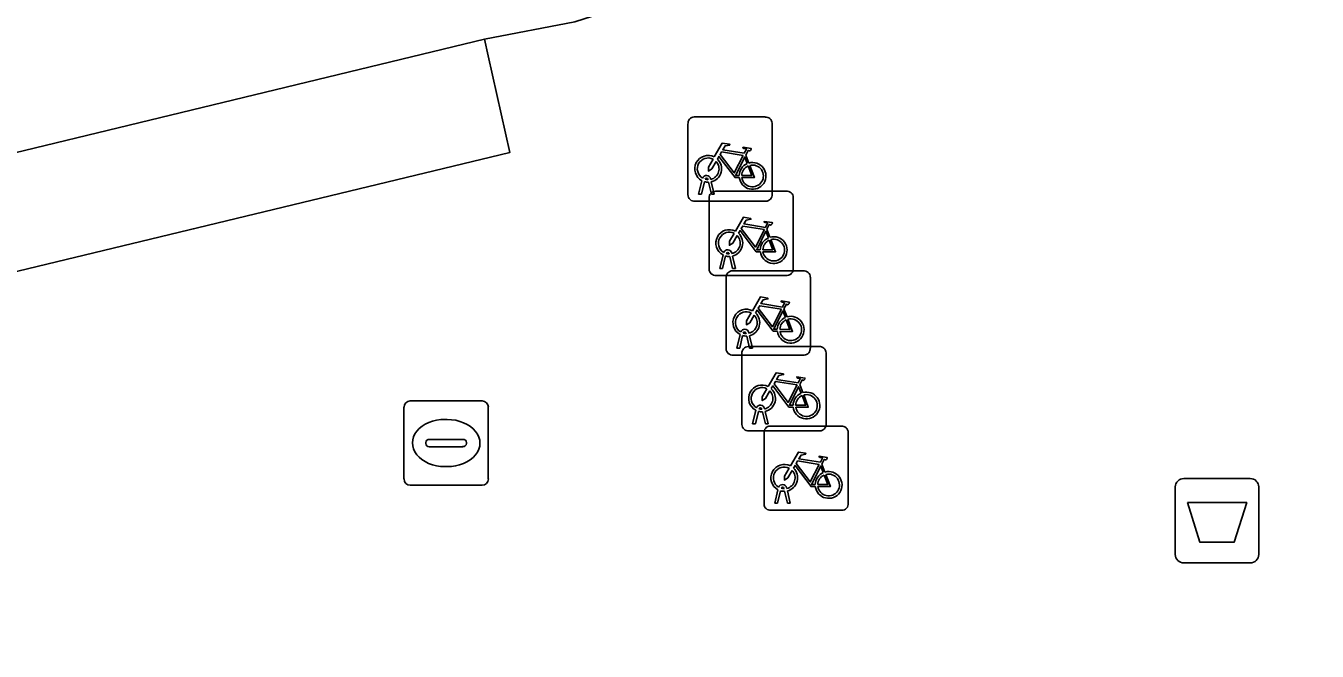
# Model space of a CAD drawing. Extents: x 158031 to 159244, y 380104 to 381214.
# Drawn here: x 158593.58 to 158608.91, y 381070.58 to 381078 of the extents above; entities that cross this region are included whole.
import ezdxf

# ---------------------------------------------------------------- set-up
doc = ezdxf.new("R2010")
doc.units = 0
for name, color, linetype in [('IMGEO_Afvalbak', 7, 'Continuous'), ('IMGEO_Fietsenrek', 7, 'Continuous'), ('IMGEO_Rijbaan_lokaal_open', 7, 'Continuous'), ('IMGEO_Rioolput', 7, 'Continuous'), ('IMGEO_Voetpad_open', 7, 'Continuous')]:
    doc.layers.add(name, color=color, linetype=linetype)

msp = doc.modelspace()

# ---------------------------------------------------------------- linework, layer by layer
at = {"layer": 'IMGEO_Afvalbak'}
for p, q in [((158607.225, 381071.727), (158607.225, 381072.527)), ((158607.225, 381072.527), (158607.225, 381071.727)), ((158607.325, 381072.627), (158608.115, 381072.627)), ((158608.115, 381072.627), (158607.325, 381072.627)), ((158608.215, 381072.527), (158608.215, 381071.727)), ((158608.215, 381071.727), (158608.215, 381072.527)), ((158608.115, 381071.627), (158607.325, 381071.627)), ((158607.325, 381071.627), (158608.115, 381071.627))]:
    msp.add_line(p, q, dxfattribs=at)
msp.add_lwpolyline([(158607.368, 381072.341), (158608.072, 381072.341), (158607.923, 381071.871), (158607.517, 381071.871), (158607.368, 381072.341)], dxfattribs=at)
for centre, start, end in [((158607.325, 381072.527), 90, 180), ((158607.325, 381072.527), 90, 180), ((158608.115, 381072.527), 0, 90), ((158608.115, 381072.527), 360, 90), ((158607.325, 381071.727), 180, 270), ((158607.325, 381071.727), 180, 270), ((158608.115, 381071.727), 270, 0), ((158608.115, 381071.727), 270, 0)]:
    msp.add_arc(centre, 0.1, start, end, dxfattribs=at)
at = {"layer": 'IMGEO_Fietsenrek'}
for p, q in [((158601.439, 381075.99), (158601.439, 381076.831)), ((158601.439, 381076.831), (158601.439, 381075.99)), ((158601.514, 381076.915), (158602.355, 381076.915)), ((158602.355, 381076.915), (158601.514, 381076.915)), ((158602.439, 381076.84), (158602.439, 381075.999)), ((158602.439, 381075.999), (158602.439, 381076.84)), ((158602.126, 381076.464), (158602.162, 381076.369)), ((158601.566, 381075.999), (158601.605, 381076.159)), ((158601.677, 381076.171), (158601.676, 381076.175)), ((158601.708, 381076.182), (158601.709, 381076.175)), ((158601.635, 381076.147), (158601.6, 381075.999)), ((158601.718, 381075.999), (158601.684, 381076.141)), ((158601.716, 381076.145), (158601.751, 381075.999)), ((158601.765, 381076.035), (158602.606, 381076.035)), ((158602.606, 381076.035), (158601.765, 381076.035)), ((158602.364, 381075.915), (158601.523, 381075.915)), ((158601.523, 381075.915), (158602.364, 381075.915)), ((158601.6, 381075.999), (158601.566, 381075.999)), ((158601.69, 381075.11), (158601.69, 381075.951)), ((158601.69, 381075.951), (158601.69, 381075.11)), ((158601.751, 381075.999), (158601.718, 381075.999)), ((158602.69, 381075.96), (158602.69, 381075.119)), ((158602.69, 381075.119), (158602.69, 381075.96)), ((158602.377, 381075.584), (158602.413, 381075.489)), ((158601.817, 381075.119), (158601.856, 381075.279)), ((158601.886, 381075.267), (158601.851, 381075.119)), ((158601.928, 381075.291), (158601.927, 381075.295)), ((158601.969, 381075.119), (158601.935, 381075.261)), ((158601.959, 381075.302), (158601.96, 381075.295)), ((158601.967, 381075.265), (158602.002, 381075.119)), ((158601.851, 381075.119), (158601.817, 381075.119)), ((158601.967, 381075.091), (158602.808, 381075.091)), ((158602.808, 381075.091), (158601.967, 381075.091)), ((158602.002, 381075.119), (158601.969, 381075.119)), ((158602.615, 381075.035), (158601.774, 381075.035)), ((158601.774, 381075.035), (158602.615, 381075.035)), ((158601.892, 381074.166), (158601.892, 381075.007)), ((158601.892, 381075.007), (158601.892, 381074.166)), ((158602.892, 381075.016), (158602.892, 381074.175)), ((158602.892, 381074.175), (158602.892, 381075.016)), ((158602.579, 381074.64), (158602.615, 381074.545)), ((158602.019, 381074.175), (158602.058, 381074.335)), ((158602.088, 381074.323), (158602.053, 381074.175)), ((158602.13, 381074.347), (158602.129, 381074.351)), ((158602.171, 381074.175), (158602.137, 381074.317)), ((158602.161, 381074.358), (158602.162, 381074.351)), ((158602.169, 381074.321), (158602.204, 381074.175)), ((158602.053, 381074.175), (158602.019, 381074.175)), ((158602.154, 381074.192), (158602.995, 381074.192)), ((158602.995, 381074.192), (158602.154, 381074.192)), ((158602.204, 381074.175), (158602.171, 381074.175)), ((158602.817, 381074.091), (158601.976, 381074.091)), ((158601.976, 381074.091), (158602.817, 381074.091)), ((158602.079, 381073.267), (158602.079, 381074.108)), ((158602.079, 381074.108), (158602.079, 381073.267)), ((158603.079, 381074.117), (158603.079, 381073.276)), ((158603.079, 381073.276), (158603.079, 381074.117)), ((158602.766, 381073.741), (158602.802, 381073.646)), ((158602.206, 381073.276), (158602.245, 381073.436)), ((158602.275, 381073.424), (158602.24, 381073.276)), ((158602.317, 381073.448), (158602.316, 381073.452)), ((158602.358, 381073.276), (158602.324, 381073.418)), ((158602.348, 381073.459), (158602.349, 381073.452)), ((158602.356, 381073.422), (158602.391, 381073.276)), ((158602.24, 381073.276), (158602.206, 381073.276)), ((158602.391, 381073.276), (158602.358, 381073.276)), ((158602.417, 381073.25), (158603.258, 381073.25)), ((158603.258, 381073.25), (158602.417, 381073.25)), ((158603.004, 381073.192), (158602.163, 381073.192)), ((158602.163, 381073.192), (158603.004, 381073.192)), ((158602.342, 381072.325), (158602.342, 381073.166)), ((158602.342, 381073.166), (158602.342, 381072.325)), ((158603.342, 381073.175), (158603.342, 381072.334)), ((158603.342, 381072.334), (158603.342, 381073.175)), ((158603.029, 381072.799), (158603.065, 381072.704)), ((158602.469, 381072.334), (158602.508, 381072.494)), ((158602.538, 381072.482), (158602.503, 381072.334)), ((158602.58, 381072.506), (158602.579, 381072.51)), ((158602.611, 381072.517), (158602.612, 381072.51)), ((158602.619, 381072.48), (158602.654, 381072.334)), ((158602.503, 381072.334), (158602.469, 381072.334)), ((158602.621, 381072.334), (158602.587, 381072.476)), ((158602.654, 381072.334), (158602.621, 381072.334)), ((158603.267, 381072.25), (158602.426, 381072.25)), ((158602.426, 381072.25), (158603.267, 381072.25))]:
    msp.add_line(p, q, dxfattribs=at)
for points in [[(158601.752, 381076.441), (158601.847, 381076.605), (158601.933, 381076.591), (158601.935, 381076.582), (158601.879, 381076.571), (158601.852, 381076.526), (158602.108, 381076.485)], [(158602.095, 381076.46), (158601.838, 381076.501), (158601.821, 381076.472), (158601.988, 381076.252), (158602.095, 381076.46)], [(158602.108, 381076.485), (158602.133, 381076.534), (158602.127, 381076.538), (158602.104, 381076.542), (158602.092, 381076.549), (158602.091, 381076.552), (158602.093, 381076.557), (158602.188, 381076.542), (158602.19, 381076.532), (158602.18, 381076.519), (158602.168, 381076.513), (158602.154, 381076.519), (158602.126, 381076.464)], [(158601.773, 381076.389), (158601.721, 381076.299), (158601.681, 381076.274), (158601.682, 381076.321), (158601.737, 381076.415)], [(158602.048, 381076.197), (158601.998, 381076.197), (158601.807, 381076.448), (158601.788, 381076.416)], [(158602.143, 381076.362), (158602.113, 381076.439), (158602.004, 381076.221), (158602.047, 381076.221)], [(158602.077, 381076.221), (158602.197, 381076.22), (158602.153, 381076.334)], [(158602.173, 381076.341), (158602.228, 381076.196), (158602.078, 381076.196)], [(158602.003, 381075.561), (158602.098, 381075.725), (158602.184, 381075.711), (158602.186, 381075.702), (158602.13, 381075.691), (158602.103, 381075.646), (158602.359, 381075.605)], [(158602.299, 381075.317), (158602.249, 381075.317), (158602.058, 381075.568), (158602.039, 381075.536)], [(158602.346, 381075.58), (158602.089, 381075.621), (158602.072, 381075.592), (158602.239, 381075.372), (158602.346, 381075.58)], [(158602.394, 381075.482), (158602.364, 381075.559), (158602.255, 381075.341), (158602.298, 381075.341)], [(158602.359, 381075.605), (158602.384, 381075.654), (158602.378, 381075.658), (158602.355, 381075.662), (158602.343, 381075.669), (158602.342, 381075.672), (158602.344, 381075.677), (158602.439, 381075.662), (158602.441, 381075.652), (158602.431, 381075.639), (158602.419, 381075.633), (158602.405, 381075.639), (158602.377, 381075.584)], [(158602.024, 381075.509), (158601.972, 381075.419), (158601.932, 381075.394), (158601.933, 381075.441), (158601.988, 381075.535)], [(158602.328, 381075.341), (158602.448, 381075.34), (158602.404, 381075.454)], [(158602.424, 381075.461), (158602.479, 381075.316), (158602.329, 381075.316)], [(158602.205, 381074.617), (158602.3, 381074.781), (158602.386, 381074.767), (158602.388, 381074.758), (158602.332, 381074.747), (158602.305, 381074.702), (158602.561, 381074.661)], [(158602.501, 381074.373), (158602.451, 381074.373), (158602.26, 381074.624), (158602.241, 381074.592)], [(158602.548, 381074.636), (158602.291, 381074.677), (158602.274, 381074.648), (158602.441, 381074.428), (158602.548, 381074.636)], [(158602.561, 381074.661), (158602.586, 381074.71), (158602.58, 381074.714), (158602.557, 381074.718), (158602.545, 381074.725), (158602.544, 381074.728), (158602.546, 381074.733), (158602.641, 381074.718), (158602.643, 381074.708), (158602.633, 381074.695), (158602.621, 381074.689), (158602.607, 381074.695), (158602.579, 381074.64)], [(158602.226, 381074.565), (158602.174, 381074.475), (158602.134, 381074.45), (158602.135, 381074.497), (158602.19, 381074.591)], [(158602.596, 381074.538), (158602.566, 381074.615), (158602.457, 381074.397), (158602.5, 381074.397)], [(158602.53, 381074.397), (158602.65, 381074.396), (158602.606, 381074.51)], [(158602.626, 381074.517), (158602.681, 381074.372), (158602.531, 381074.372)], [(158602.392, 381073.718), (158602.487, 381073.882), (158602.573, 381073.868), (158602.575, 381073.859), (158602.519, 381073.848), (158602.492, 381073.803), (158602.748, 381073.762)], [(158602.688, 381073.474), (158602.638, 381073.474), (158602.447, 381073.725), (158602.428, 381073.693)], [(158602.735, 381073.737), (158602.478, 381073.778), (158602.461, 381073.749), (158602.628, 381073.529), (158602.735, 381073.737)], [(158602.783, 381073.639), (158602.753, 381073.716), (158602.644, 381073.498), (158602.687, 381073.498)], [(158602.748, 381073.762), (158602.773, 381073.811), (158602.767, 381073.815), (158602.744, 381073.819), (158602.732, 381073.826), (158602.731, 381073.829), (158602.733, 381073.834), (158602.828, 381073.819), (158602.83, 381073.809), (158602.82, 381073.796), (158602.808, 381073.79), (158602.794, 381073.796), (158602.766, 381073.741)], [(158602.413, 381073.666), (158602.361, 381073.576), (158602.321, 381073.551), (158602.322, 381073.598), (158602.377, 381073.692)], [(158602.717, 381073.498), (158602.837, 381073.497), (158602.793, 381073.611)], [(158602.813, 381073.618), (158602.868, 381073.473), (158602.718, 381073.473)], [(158602.655, 381072.776), (158602.75, 381072.94), (158602.836, 381072.926), (158602.838, 381072.917), (158602.782, 381072.906), (158602.755, 381072.861), (158603.011, 381072.82)], [(158602.951, 381072.532), (158602.901, 381072.532), (158602.71, 381072.783), (158602.691, 381072.751)], [(158602.998, 381072.795), (158602.741, 381072.836), (158602.724, 381072.807), (158602.891, 381072.587), (158602.998, 381072.795)], [(158603.011, 381072.82), (158603.036, 381072.869), (158603.03, 381072.873), (158603.007, 381072.877), (158602.995, 381072.884), (158602.994, 381072.887), (158602.996, 381072.892), (158603.091, 381072.877), (158603.093, 381072.867), (158603.083, 381072.854), (158603.071, 381072.848), (158603.057, 381072.854), (158603.029, 381072.799)], [(158602.676, 381072.724), (158602.624, 381072.634), (158602.584, 381072.609), (158602.585, 381072.656), (158602.64, 381072.75)], [(158603.046, 381072.697), (158603.016, 381072.774), (158602.907, 381072.556), (158602.95, 381072.556)], [(158602.98, 381072.556), (158603.1, 381072.555), (158603.056, 381072.669)], [(158603.076, 381072.676), (158603.131, 381072.531), (158602.981, 381072.531)]]:
    msp.add_lwpolyline(points, dxfattribs=at)
for centre, radius, start, end in [((158601.517, 381076.837), 0.0779, 92.4484, 184.2845), ((158601.517, 381076.837), 0.0779, 92.4484, 184.2845), ((158602.361, 381076.837), 0.0779, 2.4484, 94.2845), ((158602.361, 381076.837), 0.0779, 2.4484, 94.2845), ((158601.679, 381076.3), 0.159, 62.6766, 242.1369), ((158601.679, 381076.3), 0.129, 63.3192, 238.903), ((158601.679, 381076.3), 0.129, 283.6043, 43.4302), ((158601.679, 381076.3), 0.159, 283.5766, 46.6042), ((158602.206, 381076.216), 0.159, 113.3408, 178.3217), ((158602.206, 381076.216), 0.159, 187.0065, 105.7708), ((158602.206, 381076.216), 0.129, 113.923, 177.9556), ((158602.206, 381076.216), 0.129, 188.6715, 104.5883), ((158601.659, 381076.171), 0.0499, 12.8025, 158.6934), ((158601.659, 381076.171), 0.0174, 12.8025, 163.4502), ((158601.679, 381076.3), 0.129, 253.415, 269.0204), ((158601.679, 381076.3), 0.159, 253.9967, 271.7867), ((158601.768, 381075.957), 0.0779, 92.4484, 184.2845), ((158601.768, 381075.957), 0.0779, 92.4484, 184.2845), ((158602.612, 381075.957), 0.0779, 2.4484, 94.2845), ((158602.612, 381075.957), 0.0779, 2.4484, 94.2845), ((158601.517, 381075.993), 0.0779, 182.4484, 274.2845), ((158601.517, 381075.993), 0.0779, 182.4484, 274.2845), ((158602.361, 381075.993), 0.0779, 272.4484, 4.2845), ((158602.361, 381075.993), 0.0779, 272.4484, 4.2845), ((158601.93, 381075.42), 0.159, 62.6766, 242.1369), ((158601.93, 381075.42), 0.129, 63.3192, 238.903), ((158601.93, 381075.42), 0.129, 283.6043, 43.4302), ((158601.93, 381075.42), 0.159, 283.5766, 46.6042), ((158602.457, 381075.336), 0.159, 113.3408, 178.3217), ((158602.457, 381075.336), 0.159, 187.0065, 105.7708), ((158602.457, 381075.336), 0.129, 113.923, 177.9556), ((158602.457, 381075.336), 0.129, 188.6715, 104.5883), ((158601.91, 381075.291), 0.0499, 12.8025, 158.6934), ((158601.93, 381075.42), 0.159, 253.9967, 271.7867), ((158601.91, 381075.291), 0.0174, 12.8025, 163.4502), ((158601.93, 381075.42), 0.129, 253.415, 269.0204), ((158601.768, 381075.113), 0.0779, 182.4484, 274.2845), ((158601.768, 381075.113), 0.0779, 182.4484, 274.2845), ((158601.97, 381075.013), 0.0779, 92.4484, 184.2845), ((158601.97, 381075.013), 0.0779, 92.4484, 184.2845), ((158602.612, 381075.113), 0.0779, 272.4484, 4.2845), ((158602.612, 381075.113), 0.0779, 272.4484, 4.2845), ((158602.814, 381075.013), 0.0779, 2.4484, 94.2845), ((158602.814, 381075.013), 0.0779, 2.4484, 94.2845), ((158602.132, 381074.476), 0.159, 62.6766, 242.1369), ((158602.132, 381074.476), 0.129, 63.3192, 238.903), ((158602.132, 381074.476), 0.129, 283.6043, 43.4302), ((158602.132, 381074.476), 0.159, 283.5766, 46.6042), ((158602.659, 381074.392), 0.159, 113.3408, 178.3217), ((158602.659, 381074.392), 0.159, 187.0065, 105.7708), ((158602.659, 381074.392), 0.129, 113.923, 177.9556), ((158602.659, 381074.392), 0.129, 188.6715, 104.5883), ((158602.112, 381074.347), 0.0499, 12.8025, 158.6934), ((158602.132, 381074.476), 0.159, 253.9967, 271.7867), ((158602.112, 381074.347), 0.0174, 12.8025, 163.4502), ((158602.132, 381074.476), 0.129, 253.415, 269.0204), ((158601.97, 381074.169), 0.0779, 182.4484, 274.2845), ((158601.97, 381074.169), 0.0779, 182.4484, 274.2845), ((158602.157, 381074.114), 0.0779, 92.4484, 184.2845), ((158602.157, 381074.114), 0.0779, 92.4484, 184.2845), ((158602.814, 381074.169), 0.0779, 272.4484, 4.2845), ((158602.814, 381074.169), 0.0779, 272.4484, 4.2845), ((158603.001, 381074.114), 0.0779, 2.4484, 94.2845), ((158603.001, 381074.114), 0.0779, 2.4484, 94.2845), ((158602.319, 381073.577), 0.159, 62.6766, 242.1369), ((158602.319, 381073.577), 0.129, 63.3192, 238.903), ((158602.319, 381073.577), 0.129, 283.6043, 43.4302), ((158602.319, 381073.577), 0.159, 283.5766, 46.6042), ((158602.846, 381073.493), 0.159, 113.3408, 178.3217), ((158602.846, 381073.493), 0.159, 187.0065, 105.7708), ((158602.846, 381073.493), 0.129, 113.923, 177.9556), ((158602.846, 381073.493), 0.129, 188.6715, 104.5883), ((158602.299, 381073.448), 0.0499, 12.8025, 158.6934), ((158602.319, 381073.577), 0.159, 253.9967, 271.7867), ((158602.299, 381073.448), 0.0174, 12.8025, 163.4502), ((158602.319, 381073.577), 0.129, 253.415, 269.0204), ((158602.157, 381073.27), 0.0779, 182.4484, 274.2845), ((158602.157, 381073.27), 0.0779, 182.4484, 274.2845), ((158602.42, 381073.172), 0.0779, 92.4484, 184.2845), ((158602.42, 381073.172), 0.0779, 92.4484, 184.2845), ((158603.001, 381073.27), 0.0779, 272.4484, 4.2845), ((158603.001, 381073.27), 0.0779, 272.4484, 4.2845), ((158603.264, 381073.172), 0.0779, 2.4484, 94.2845), ((158603.264, 381073.172), 0.0779, 2.4484, 94.2845), ((158602.582, 381072.635), 0.159, 62.6766, 242.1369), ((158602.582, 381072.635), 0.129, 63.3192, 238.903), ((158602.582, 381072.635), 0.129, 283.6043, 43.4302), ((158602.582, 381072.635), 0.159, 283.5766, 46.6042), ((158603.109, 381072.551), 0.159, 113.3408, 178.3217), ((158603.109, 381072.551), 0.159, 187.0065, 105.7708), ((158603.109, 381072.551), 0.129, 113.923, 177.9556), ((158603.109, 381072.551), 0.129, 188.6715, 104.5883), ((158602.562, 381072.506), 0.0499, 12.8025, 158.6934), ((158602.582, 381072.635), 0.159, 253.9967, 271.7867), ((158602.562, 381072.506), 0.0174, 12.8025, 163.4502), ((158602.582, 381072.635), 0.129, 253.415, 269.0204), ((158602.42, 381072.328), 0.0779, 182.4484, 274.2845), ((158602.42, 381072.328), 0.0779, 182.4484, 274.2845), ((158603.264, 381072.328), 0.0779, 272.4484, 4.2845), ((158603.264, 381072.328), 0.0779, 272.4484, 4.2845)]:
    msp.add_arc(centre, radius, start, end, dxfattribs=at)
at = {"layer": 'IMGEO_Rijbaan_lokaal_open'}
msp.add_lwpolyline([(158568.864, 381070.58), (158580.428, 381073.343), (158587.479, 381075.049), (158589.21, 381075.467), (158599.023, 381077.837), (158600.097, 381078.045), (158602.098, 381078.689), (158603.392, 381079.359), (158604.131, 381079.925), (158605.012, 381080.604), (158605.331, 381080.883), (158606.314, 381081.839), (158607.207, 381082.878), (158608.004, 381083.994), (158608.698, 381085.176), (158609.045, 381085.876), (158609.942, 381088.927), (158610.506, 381091.686), (158611.001, 381094.812), (158612.367, 381103.433), (158614.975, 381119.293)], dxfattribs=at)
at = {"layer": 'IMGEO_Rioolput'}
for p, q in [((158598.068, 381072.622), (158598.068, 381073.474)), ((158598.143, 381073.548), (158598.995, 381073.548)), ((158599.069, 381073.474), (158599.069, 381072.622)), ((158598.556, 381073.328), (158598.581, 381073.328)), ((158598.37, 381073.091), (158598.768, 381073.091)), ((158598.327, 381073.042), (158598.327, 381073.054)), ((158598.765, 381073.005), (158598.367, 381073.005)), ((158598.811, 381073.054), (158598.811, 381073.042)), ((158598.579, 381072.768), (158598.554, 381072.768)), ((158598.995, 381072.548), (158598.143, 381072.548))]:
    msp.add_line(p, q, dxfattribs=at)
for points in [[(158598.068, 381072.622), (158598.068, 381073.474)], [(158598.143, 381073.548), (158598.995, 381073.548)], [(158599.069, 381073.474), (158599.069, 381072.622)], [(158598.995, 381072.548), (158598.143, 381072.548)]]:
    msp.add_lwpolyline(points, dxfattribs=at)
for centre, radius, start, end in [((158598.145, 381073.472), 0.0765, 91.552, 178.448), ((158598.145, 381073.472), 0.0765, 91.552, 178.448), ((158598.993, 381073.472), 0.0765, 1.552, 88.448), ((158598.993, 381073.472), 0.0765, 1.552, 88.448), ((158598.367, 381073.051), 0.0403, 85.8775, 175.7526), ((158598.772, 381073.053), 0.0386, 1.7309, 96.639), ((158598.364, 381073.041), 0.0366, 178.938, 274.7102), ((158598.768, 381073.048), 0.043, 264.8664, 352.4533), ((158598.145, 381072.624), 0.0765, 181.552, 268.448), ((158598.145, 381072.624), 0.0765, 181.552, 268.448), ((158598.993, 381072.624), 0.0765, 271.552, 358.448), ((158598.993, 381072.624), 0.0765, 271.552, 358.448)]:
    msp.add_arc(centre, radius, start, end, dxfattribs=at)
for centre, major_axis, ratio, start_param, end_param in [((158598.555, 381073.048), (-0.387, 0.002), 0.722429, 4.712389, 7.853982), ((158598.58, 381073.048), (-0.39, 0.002), 0.717154, 1.570796, 4.712389)]:
    msp.add_ellipse(centre, major_axis=major_axis, ratio=ratio, start_param=start_param, end_param=end_param, dxfattribs=at)
at = {"layer": 'IMGEO_Voetpad_open'}
msp.add_lwpolyline([(158609.045, 381085.876), (158608.698, 381085.176), (158608.004, 381083.994), (158607.207, 381082.878), (158606.314, 381081.839), (158605.331, 381080.883), (158605.012, 381080.604), (158604.131, 381079.925), (158603.392, 381079.359), (158602.098, 381078.689), (158600.097, 381078.045), (158599.023, 381077.837), (158599.067, 381077.642), (158599.323, 381076.493), (158591.805, 381074.683), (158591.67, 381075.075), (158587.806, 381074.112), (158587.479, 381075.049), (158580.428, 381073.343), (158568.864, 381070.58)], dxfattribs=at)
msp.add_lwpolyline([(158599.023, 381077.837), (158589.21, 381075.467), (158587.479, 381075.049), (158587.806, 381074.112), (158591.67, 381075.075), (158591.805, 381074.683), (158599.323, 381076.493), (158599.067, 381077.642)], close=True, dxfattribs=at)

doc.saveas('drawing.dxf')
